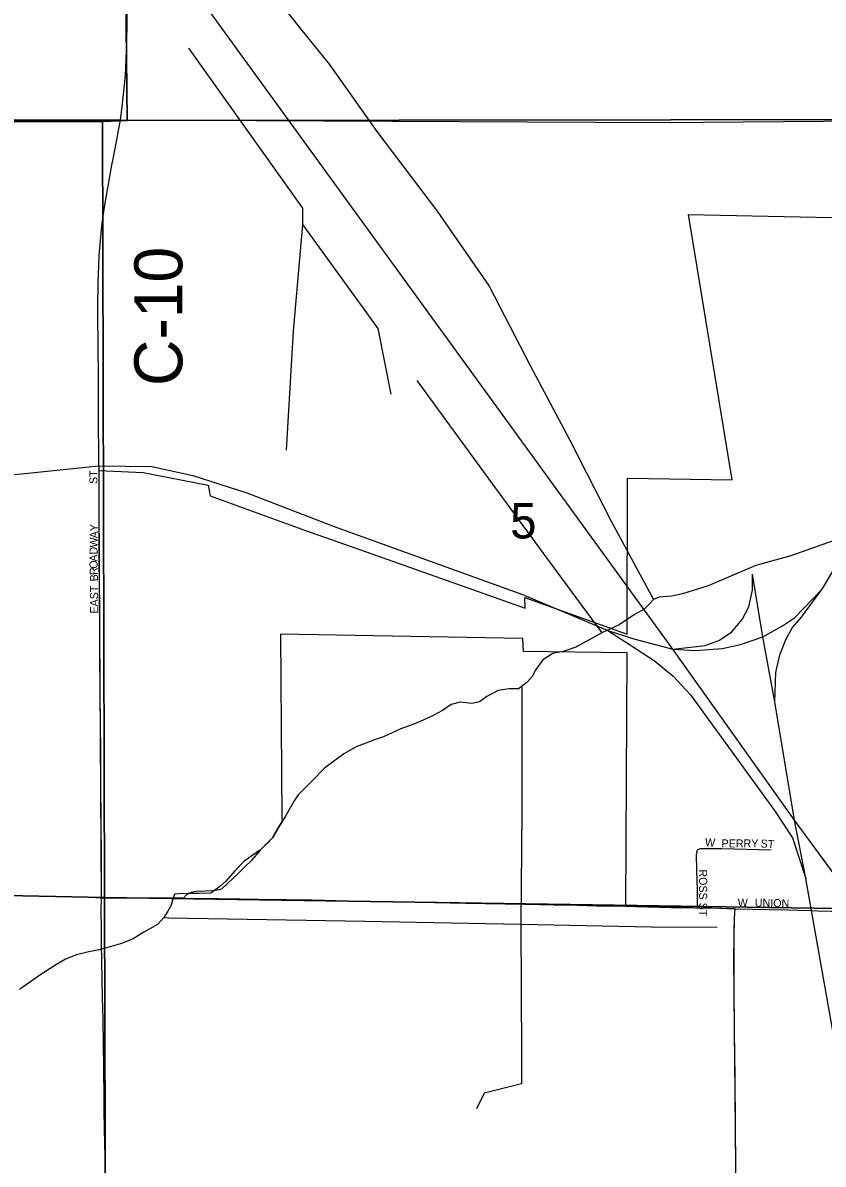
# Model space of a CAD drawing. Extents: x 1443599 to 1910620, y 1028088 to 1361369.
# Drawn here: x 1690821 to 1695821, y 1307028 to 1314156 of the extents above; entities that cross this region are included whole.
import ezdxf

# ---------------------------------------------------------------- set-up
doc = ezdxf.new("R2010")
doc.units = 0
for name, color, linetype in [('GM_X_City_Street', 7, 'Continuous'), ('GM_X_City_Street_Text', 7, 'Continuous'), ('GM_X_Corporation', 7, 'Continuous'), ('GM_X_County_Road', 7, 'Continuous'), ('GM_X_County_Road_Text', 7, 'Continuous'), ('GM_X_Minor_River', 7, 'Continuous'), ('GM_X_Rail_Line', 7, 'Continuous'), ('GM_X_Section', 7, 'Continuous'), ('GM_X_Section_Text', 7, 'Continuous'), ('GM_X_Township_Road', 7, 'Continuous')]:
    doc.layers.add(name, color=color, linetype=linetype)

msp = doc.modelspace()

# ---------------------------------------------------------------- linework, layer by layer
at = {"layer": 'GM_X_City_Street'}
for points in [[(1691431.3, 1313548.5), (1691443.3, 1313650.2), (1691455, 1313747.9), (1691462.2, 1313829.4), (1691467.5, 1313927.6), (1691471.5, 1314039), (1691472.6, 1314147.2), (1691472.3, 1314270.2)], [(1691301.9, 1310454), (1691301.5, 1310508), (1691298.4, 1310800.4), (1691298.9, 1310964.6), (1691297.5, 1311086.1), (1691298.5, 1311227.4), (1691297.9, 1311359.1)], [(1691302.5, 1310238.8), (1691302.3, 1310255.2), (1691302.2, 1310315.6)], [(1695036.5, 1308628.4), (1695036.3, 1308667.8), (1695035.9, 1308740), (1695031, 1308861.8), (1695030.3, 1308960.7), (1695030.6, 1308968.7), (1695031.4, 1308975.7), (1695032.6, 1308981.5), (1695034.2, 1308985.8), (1695036.6, 1308990.2)], [(1695036.6, 1308990.2), (1695040.2, 1308993.3), (1695043.1, 1308995.2), (1695047.6, 1308997), (1695054.2, 1308998.5), (1695061.7, 1308999.3), (1695069.5, 1308999.7), (1695184.8, 1308998.2), (1695495.9, 1308991.6)], [(1695271.3, 1308622.6), (1695484.3, 1308617.6), (1695599, 1308616), (1695664.4, 1308614.6), (1695752.8, 1308611.4), (1695787.9, 1308610)], [(1695787.9, 1308610), (1695870.1, 1308606.8), (1695990.9, 1308601.2), (1696040.9, 1308600)]]:
    msp.add_lwpolyline(points, dxfattribs=at)
at = {"layer": 'GM_X_Corporation'}
for points in [[(1701916.9, 1313528), (1701136.2, 1313531.7), (1701102.3, 1313532.5), (1700882.5, 1313529.9), (1696579, 1313545.9), (1694818.6, 1313532), (1691431.3, 1313548.5), (1687129.2, 1313547.2)], [(1695285.3, 1305968.6), (1695262.4, 1308315.9), (1695267.7, 1308566.5), (1695271.3, 1308622.7), (1694587.2, 1308638.4), (1694595.5, 1310221.9), (1693947.7, 1310229.9), (1693945, 1310311.2), (1692431.1, 1310337), (1692439, 1309188.8), (1692442.2, 1309173.3), (1692431.9, 1309156.2), (1692407.1, 1309114.6), (1692383.8, 1309072.9), (1692378.3, 1309063.1), (1692344.5, 1309029), (1692332.8, 1309017.3), (1692303.8, 1308988.3), (1692246.7, 1308921), (1692210.9, 1308887), (1692165, 1308841.1), (1692099.9, 1308781.4), (1692062, 1308745.5), (1692016.3, 1308734.8), (1691904.6, 1308729.9), (1691872.3, 1308723.6), (1691844.3, 1308710.6), (1691824.3, 1308688.1), (1691311.7, 1308691.8), (1691302.2, 1310354), (1691300.7, 1310581.3), (1691297.9, 1311359.1), (1691572.1, 1311348), (1691979.7, 1311267.7), (1691991.6, 1311201.9), (1692586.9, 1310984.7), (1692901.5, 1310874), (1693958.3, 1310500.6), (1693957.1, 1310566.5), (1694595.8, 1310338.2), (1694597.6, 1311312), (1695251.6, 1311301.7), (1694979.2, 1312958), (1696573.5, 1312925.2)]]:
    msp.add_lwpolyline(points, dxfattribs=at)
at = {"layer": 'GM_X_County_Road'}
for points in [[(1691297.9, 1311359.1), (1691297, 1311418), (1691295.4, 1311500.1), (1691294.9, 1311618.2), (1691294.2, 1311752.9), (1691294.9, 1311916.9), (1691293.4, 1311998.8), (1691291.8, 1312087.5), (1691290.7, 1312379.6), (1691292.1, 1312534), (1691295.1, 1312639), (1691298.4, 1312701.4), (1691315.1, 1312887.9), (1691322.5, 1312950), (1691336.8, 1313040.9), (1691377.7, 1313267.1), (1691385, 1313305.8), (1691395.6, 1313360.5), (1691408.5, 1313424.7), (1691419.8, 1313482.3), (1691431.3, 1313548.5)], [(1691302.2, 1310315.6), (1691302.1, 1310419.4), (1691301.9, 1310454)], [(1691311.7, 1308691.8), (1691312.1, 1308938.7), (1691309.4, 1309401.8), (1691308.2, 1309608.7), (1691305, 1309956.3), (1691302.5, 1310238.8)], [(1691313.6, 1308397.4), (1691312.1, 1308506.6), (1691309.9, 1308608.3), (1691311.7, 1308691.8)], [(1691330.4, 1307366.8), (1691329.5, 1307433.4), (1691326.6, 1307630.3), (1691323.2, 1307932.3), (1691320, 1308066.9), (1691315, 1308296.5), (1691313.6, 1308397.4)], [(1691361.8, 1304687.4), (1691360, 1304844.1), (1691356.8, 1305031.3), (1691353.9, 1305221.5), (1691351, 1305464.4), (1691348.1, 1305713.8), (1691345.8, 1305881.1), (1691342.4, 1306268.5), (1691342.2, 1306380.1), (1691338.7, 1306616.4), (1691336.9, 1306918.2), (1691334.9, 1307072.4), (1691332, 1307246.3), (1691330.4, 1307366.8)]]:
    msp.add_lwpolyline(points, dxfattribs=at)
at = {"layer": 'GM_X_Minor_River'}
for points in [[(1691976.8, 1314849.3), (1692557.6, 1314116.7), (1692734.2, 1313898.1), (1693031.9, 1313477.5), (1693410.3, 1312979.9), (1693733.3, 1312510.9), (1693990.1, 1312014.8), (1694237.3, 1311548.8), (1694496, 1311042.7), (1694760.8, 1310554.4), (1694738.6, 1310528.7), (1694702.2, 1310493.1), (1694641.9, 1310459.7), (1694545.4, 1310396.8), (1694437, 1310346.1), (1694276.2, 1310256), (1694196.1, 1310228.9), (1694132.1, 1310217.7), (1694069.7, 1310176.4), (1694021, 1310110.9), (1694004.6, 1310075.1), (1693972.2, 1310037.4), (1693917.8, 1309996), (1693859.9, 1309996.7), (1693790, 1309985.6), (1693719.7, 1309948.4), (1693673.4, 1309914.9), (1693625.4, 1309905.5), (1693553.6, 1309912.4), (1693497.6, 1309899.1), (1693443.3, 1309861.7), (1693381, 1309828.4), (1693322.8, 1309801.1), (1693268.6, 1309777.7), (1693182.5, 1309746.8), (1693074.1, 1309696), (1693024, 1309680.6), (1692903.7, 1309634.1), (1692827.4, 1309590.9), (1692762.9, 1309541.6), (1692706.5, 1309500.3), (1692623.6, 1309417.2), (1692540.8, 1309334.1), (1692516.3, 1309296.3), (1692463.3, 1309204.8), (1692418.4, 1309131.2), (1692381.7, 1309065.6), (1692306.9, 1308990.3), (1692204.2, 1308919.5), (1692147.6, 1308862.1), (1692086.9, 1308792.8), (1692052.5, 1308761.1), (1691996.2, 1308719.8), (1691921.5, 1308718.9), (1691854.5, 1308717.5), (1691798.6, 1308716.2), (1691768.7, 1308714.6), (1691745.8, 1308640.7), (1691727.4, 1308606.9), (1691703, 1308569.1), (1691662.5, 1308523.6), (1691578.1, 1308476.5)], [(1691855.9, 1313997.3), (1692568.8, 1312998.5), (1692567.5, 1312896.3), (1692510.9, 1312229.8), (1692465.2, 1311487)], [(1692567.5, 1312896.3), (1693039.7, 1312247.2), (1693120.1, 1311837.4)], [(1693282.8, 1311921.5), (1693772.7, 1311252.1), (1694062.6, 1310853.8), (1694437, 1310346.1)], [(1700839.6, 1311358.9), (1700580.6, 1311272.9), (1700478.2, 1311238.6), (1700409.9, 1311213.6), (1700371.8, 1311208.2), (1700086.1, 1311204.8), (1699508.8, 1311204.1), (1699235.3, 1311212.5), (1698610.2, 1311220.6), (1697935, 1311221.5), (1697353.8, 1311226.9), (1696886.5, 1311234.4), (1696748.6, 1311228.6), (1696234.5, 1311052.6), (1695882.8, 1310920.1), (1695619.6, 1310826.2), (1695400.9, 1310765.6), (1695101.3, 1310640.2), (1694942.7, 1310588.7), (1694872.6, 1310575.8), (1694796.3, 1310568.5), (1694760.8, 1310554.4)], [(1693937.9, 1310007.8), (1693937.7, 1309232.3), (1693932.4, 1308527.1), (1693935.7, 1307709.5), (1693935.3, 1307529.1), (1693703.2, 1307470), (1693656, 1307372.4)], [(1691703, 1308569.1), (1691734.1, 1308566.6), (1692957.3, 1308545.3), (1693605.4, 1308533.2), (1693932.4, 1308527.1), (1694748, 1308508.8)], [(1691578.1, 1308476.5), (1691509.7, 1308435.3), (1691431.5, 1308404.2), (1691357.5, 1308383.1), (1691295.4, 1308365.9), (1691233.4, 1308354.6), (1691157.4, 1308335.6), (1691087.2, 1308308.4), (1691020.9, 1308269.1), (1690934.3, 1308212.1), (1690801.5, 1308117.6)], [(1694748, 1308508.8), (1695157.5, 1308508.2)]]:
    msp.add_lwpolyline(points, dxfattribs=at)
at = {"layer": 'GM_X_Rail_Line'}
for points in [[(1694881.2, 1310243.8), (1691032.2, 1315547.2), (1688587.9, 1318928.7), (1688462.2, 1319032.6)], [(1695813, 1310616.8), (1695821.3, 1310628.1), (1695878.5, 1310726.9), (1695917.5, 1310803.8), (1695954.1, 1310898.9), (1695972.4, 1310970.9), (1695991.9, 1311125.9), (1696001.7, 1311272.3), (1695993.9, 1312028.5), (1695983.6, 1312761.7), (1695984.4, 1314609.7), (1695976.2, 1316671.7), (1695975.8, 1317318)], [(1690053.2, 1311262.6), (1690711.6, 1311328), (1691295.3, 1311388.7), (1691626.9, 1311384), (1691883.7, 1311328), (1692219.9, 1311220.5), (1692766.3, 1311010.3), (1693943, 1310585.2), (1694474.5, 1310359.6)], [(1694881.2, 1310243.8), (1695083, 1310267.6), (1695169.1, 1310297.3), (1695247.4, 1310350.3), (1695314.5, 1310428.8), (1695355.9, 1310508.8), (1695378.7, 1310611.6), (1695380.1, 1310711.6)], [(1695444.4, 1310321.7), (1695380.1, 1310711.6)], [(1695444.4, 1310321.7), (1695565.7, 1310388.8), (1695641.4, 1310438.8), (1695813, 1310616.8)], [(1695519.4, 1309914.2), (1695525.8, 1310097.5), (1695550, 1310208.9), (1695590, 1310308.9), (1695630, 1310378.8), (1695684.2, 1310443.1), (1695813, 1310616.8)], [(1694474.5, 1310359.6), (1694764.9, 1310174.1), (1694884.1, 1310074.5), (1694991, 1309958.7), (1695516.5, 1309235.4), (1695629.2, 1309064.9), (1695712.3, 1308812.5)], [(1694474.5, 1310359.6), (1694637.7, 1310309.1), (1694881.2, 1310243.8)], [(1694881.2, 1310243.8), (1695023.6, 1310234.9), (1695189.8, 1310248.9), (1695304.5, 1310273.2), (1695444.4, 1310321.7)], [(1695519.4, 1309914.2), (1695444.4, 1310321.7)], [(1695640.6, 1309175.5), (1695332.4, 1309608.3), (1694881.2, 1310243.8)], [(1695640.6, 1309175.5), (1695519.4, 1309914.2)], [(1695712.3, 1308812.5), (1695640.6, 1309175.5)], [(1696587.9, 1307886.3), (1695640.6, 1309175.5)], [(1699417.4, 1287302.6), (1698818.1, 1290783.7), (1698577.2, 1292172), (1697884.4, 1295849.6), (1697033.5, 1301189.7), (1696669.4, 1303207.8), (1696359.6, 1305078.7), (1696194, 1306099.9), (1695712.3, 1308812.5)]]:
    msp.add_lwpolyline(points, dxfattribs=at)
at = {"layer": 'GM_X_Section'}
for points in [[(1687181.9, 1318842.9), (1691416.7, 1318857.3), (1691472.5, 1313545.3), (1691318.3, 1313539.1), (1687143.8, 1313540.1), (1687159, 1316379.7)], [(1696742.9, 1318892.3), (1696730, 1313547.1), (1696567.9, 1313552.8), (1691472.5, 1313545.3), (1691416.7, 1318857.3)], [(1687143.8, 1313540.1), (1691318.3, 1313539.1), (1691331.5, 1308692), (1687154, 1308779.1), (1687153.1, 1310924.4)], [(1691472.5, 1313545.3), (1696567.9, 1313552.8), (1696595.2, 1308613.6), (1691331.5, 1308692), (1691318.3, 1313539.1)], [(1687154, 1308779.1), (1691331.5, 1308692), (1691346.9, 1303350.6), (1687116.8, 1303388.4), (1687127.4, 1305483.5)], [(1691331.5, 1308692), (1696595.2, 1308613.6), (1696616.5, 1303300.2), (1691346.9, 1303350.6)]]:
    msp.add_lwpolyline(points, close=True, dxfattribs=at)
at = {"layer": 'GM_X_Township_Road'}
for points in [[(1690466.1, 1308706.5), (1690478.7, 1308706.4), (1690537.8, 1308706.2), (1690734.7, 1308704.7), (1690872.6, 1308702.5), (1691026.8, 1308700), (1691115.4, 1308698.3), (1691240.1, 1308695.7), (1691311.7, 1308691.8)], [(1691311.7, 1308691.8), (1691667.9, 1308688.7), (1691824.3, 1308688.2)], [(1691824.3, 1308688.2), (1692040.3, 1308686.3), (1692178.1, 1308684.8), (1692404.5, 1308680.1), (1692463.5, 1308680.1), (1692575, 1308678.7), (1692629.5, 1308678)], [(1692629.5, 1308678), (1693005.5, 1308667.9), (1693176, 1308666), (1693395.7, 1308662.1), (1693586, 1308658.1), (1693955, 1308650.6)], [(1693955, 1308650.6), (1694049, 1308648.9), (1694137.7, 1308647.4), (1694285.6, 1308644.3), (1694407.2, 1308641.8), (1694505.8, 1308640.2), (1694587.2, 1308638.4)], [(1694587.2, 1308638.4), (1694648.5, 1308635.9), (1694871.7, 1308630.6), (1695022.9, 1308628.6), (1695036.5, 1308628.4)], [(1695036.5, 1308628.4), (1695125.3, 1308627.7), (1695271.3, 1308622.6)], [(1695285.3, 1305974), (1695281.5, 1306300.1), (1695279.3, 1306483.9), (1695277.7, 1306628.4), (1695275.8, 1306874.6), (1695276, 1306996), (1695273.2, 1307252.1), (1695270.3, 1307583.6), (1695267.6, 1307820), (1695265.5, 1308141.7), (1695263.8, 1308328.8), (1695263.7, 1308374.8), (1695264.7, 1308477.2), (1695267.7, 1308566.5), (1695271.3, 1308622.6)]]:
    msp.add_lwpolyline(points, dxfattribs=at)

# ---------------------------------------------------------------- texts
at = {"layer": 'GM_X_City_Street_Text'}
for s, rotation, p in [('ST', 90, (1691286.9, 1311275.6)), ('Y', 88.88483, (1691290.4, 1310979.6)), ('W', 88.89053, (1691288.4, 1310878.4)), ('A', 88.88483, (1691289.5, 1310935.6)), ('D', 88.92855, (1691287.6, 1310834.5)), ('O', 91.70526, (1691288.8, 1310747.1)), ('A', 89.80332, (1691287.5, 1310790.7)), ('R', 91.87032, (1691290.1, 1310707.6)), ('B', 91.8946, (1691291.4, 1310668)), ('EAST', 90, (1691291.4, 1310466)), ('W', 355.60387, (1695081.1, 1309014.5)), ('PERRY', 0.00001, (1695186, 1309005.8)), ('ST', 356.18786, (1695428.6, 1309005.8)), ('ROSS ST', 270, (1695045.8, 1308868.8)), ('W', 0.00001, (1695287.1, 1308636.2)), ('UNION', 358.72762, (1695393, 1308636.2))]:
    msp.add_text(s, height=50, rotation=rotation, dxfattribs=at).set_placement(p)
at = {"layer": 'GM_X_County_Road_Text'}
msp.add_text('C-10', height=300, rotation=90, dxfattribs=at).set_placement((1691817.6, 1311887.2))
at = {"layer": 'GM_X_Section_Text'}
msp.add_text('5', height=221, rotation=0.00001, dxfattribs=at).set_placement((1693866, 1310935.5))

doc.saveas('drawing.dxf')
